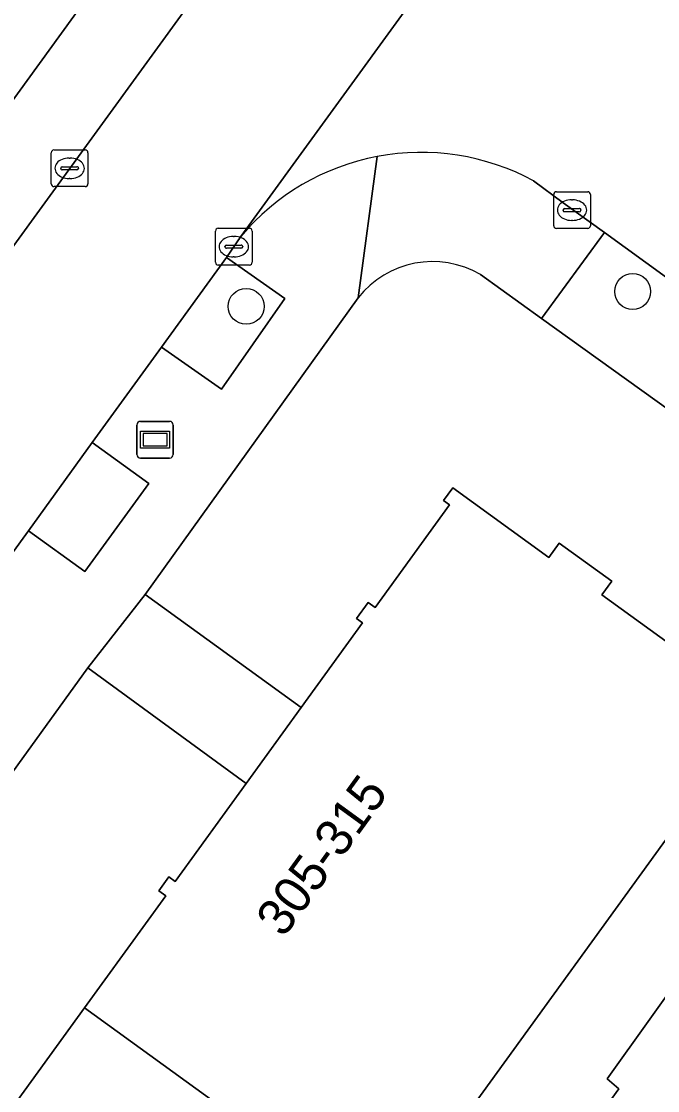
# Model space of a CAD drawing. Extents: x 160102 to 160934, y 382045 to 382923.
# Drawn here: x 160196.14 to 160213.49, y 382256.5 to 382285.65 of the extents above; entities that cross this region are included whole.
import ezdxf

# ---------------------------------------------------------------- set-up
doc = ezdxf.new("R2010")
doc.units = 0
for name, color, linetype in [('IMGEO_Boom', 7, 'Continuous'), ('IMGEO_Erf', 7, 'Continuous'), ('IMGEO_Groenvoorziening', 7, 'Continuous'), ('IMGEO_Informatiebord', 7, 'Continuous'), ('IMGEO_Kolk', 7, 'Continuous'), ('IMGEO_OVBaan_gesloten', 7, 'Continuous'), ('IMGEO_Pand', 7, 'Continuous'), ('IMGEO_Pand_nummerreeks', 7, 'Continuous'), ('IMGEO_Rijbaan_lokaal_open', 7, 'Continuous'), ('IMGEO_Terreindeel_open', 7, 'Continuous'), ('IMGEO_Voetpad_halfverhard', 7, 'Continuous'), ('IMGEO_Voetpad_open', 7, 'Continuous')]:
    doc.layers.add(name, color=color, linetype=linetype)

msp = doc.modelspace()

# ---------------------------------------------------------------- linework, layer by layer
at = {"layer": 'IMGEO_Boom'}
for centre in [(160212.805, 382278.284), (160202.27, 382277.879)]:
    msp.add_circle(centre, 0.489, dxfattribs=at)
at = {"layer": 'IMGEO_Erf'}
for points in [[(160221.197, 382269.739), (160210.318, 382277.551), (160208.658, 382278.743)], [(160205.32, 382278.115), (160199.522, 382270.026), (160203.771, 382266.941), (160205.444, 382269.25), (160205.276, 382269.372), (160205.593, 382269.809), (160205.788, 382269.668), (160207.816, 382272.466), (160207.651, 382272.586), (160207.901, 382272.931), (160210.519, 382271.033), (160210.803, 382271.426), (160212.236, 382270.387), (160211.968, 382270.017), (160216.282, 382266.89), (160206.079, 382252.804), (160204.048, 382250), (160195.954, 382238.825), (160185.783, 382224.784)], [(160265.134, 382258.534), (160245.056, 382252.605), (160240.993, 382255.523), (160223.138, 382268.345), (160209.752, 382250), (160189.458, 382222.188), (160188.263, 382223.061), (160192.145, 382228.531), (160191.843, 382228.79), (160194.126, 382232.042), (160194.548, 382231.834), (160202.302, 382242.503), (160202, 382242.881), (160204.243, 382246.033), (160204.654, 382245.805), (160207.688, 382250), (160212.428, 382256.554), (160212.107, 382256.823), (160214.39, 382260.015), (160214.791, 382259.747), (160221.353, 382268.81)]]:
    msp.add_lwpolyline(points, dxfattribs=at)
msp.add_lwpolyline([(160189.276, 382256.014), (160193.632, 382252.892), (160195.374, 382255.296), (160195.22, 382255.408), (160195.507, 382255.804), (160195.65, 382255.7), (160197.864, 382258.755), (160200.078, 382261.809), (160199.888, 382261.947), (160200.167, 382262.331), (160200.339, 382262.206), (160202.272, 382264.873), (160197.953, 382268.028)], close=True, dxfattribs=at)
msp.add_arc((160207.35, 382276.509), 2.589, 59.66, 141.6497, dxfattribs=at)
at = {"layer": 'IMGEO_Groenvoorziening'}
msp.add_lwpolyline([(160199.96, 382276.766), (160201.602, 382275.62), (160203.329, 382278.094), (160201.731, 382279.21)], close=True, dxfattribs=at)
at = {"layer": 'IMGEO_Informatiebord'}
for p, q in [((160199.293, 382273.845), (160199.293, 382274.645)), ((160199.293, 382274.645), (160199.293, 382273.845)), ((160199.393, 382274.745), (160200.183, 382274.745)), ((160200.183, 382274.745), (160199.393, 382274.745)), ((160200.283, 382274.645), (160200.283, 382273.845)), ((160200.283, 382273.845), (160200.283, 382274.645)), ((160200.183, 382273.745), (160199.393, 382273.745)), ((160199.393, 382273.745), (160200.183, 382273.745))]:
    msp.add_line(p, q, dxfattribs=at)
for points in [[(160199.394, 382274.477), (160200.182, 382274.477), (160200.182, 382274.013), (160199.394, 382274.013), (160199.394, 382274.477)], [(160199.459, 382274.412), (160199.459, 382274.078), (160200.117, 382274.078), (160200.117, 382274.412), (160199.459, 382274.412)]]:
    msp.add_lwpolyline(points, dxfattribs=at)
for centre, start, end in [((160199.393, 382274.645), 90, 180), ((160199.393, 382274.645), 90, 180), ((160200.183, 382274.645), 0, 90), ((160200.183, 382274.645), 360, 90), ((160199.393, 382273.845), 180, 270), ((160199.393, 382273.845), 180, 270), ((160200.183, 382273.845), 270, 0), ((160200.183, 382273.845), 270, 0)]:
    msp.add_arc(centre, 0.1, start, end, dxfattribs=at)
at = {"layer": 'IMGEO_Kolk'}
for p, q in [((160196.958, 382281.216), (160196.958, 382282.068)), ((160197.033, 382282.142), (160197.885, 382282.142)), ((160197.959, 382282.068), (160197.959, 382281.216)), ((160197.446, 382281.922), (160197.471, 382281.922)), ((160197.217, 382281.636), (160197.217, 382281.648)), ((160197.655, 382281.599), (160197.257, 382281.599)), ((160197.26, 382281.685), (160197.658, 382281.685)), ((160197.701, 382281.648), (160197.701, 382281.636)), ((160197.469, 382281.362), (160197.444, 382281.362)), ((160197.885, 382281.142), (160197.033, 382281.142)), ((160210.652, 382280.076), (160210.652, 382280.928)), ((160210.727, 382281.002), (160211.579, 382281.002)), ((160211.653, 382280.928), (160211.653, 382280.076)), ((160211.14, 382280.782), (160211.165, 382280.782)), ((160210.911, 382280.496), (160210.911, 382280.508)), ((160211.349, 382280.459), (160210.951, 382280.459)), ((160210.954, 382280.545), (160211.352, 382280.545)), ((160211.395, 382280.508), (160211.395, 382280.496)), ((160211.163, 382280.222), (160211.138, 382280.222)), ((160201.433, 382279.08), (160201.433, 382279.932)), ((160201.508, 382280.006), (160202.36, 382280.006)), ((160201.921, 382279.786), (160201.946, 382279.786)), ((160202.434, 382279.932), (160202.434, 382279.08)), ((160211.579, 382280.002), (160210.727, 382280.002)), ((160201.692, 382279.5), (160201.692, 382279.512)), ((160202.13, 382279.463), (160201.732, 382279.463)), ((160201.735, 382279.549), (160202.133, 382279.549)), ((160202.176, 382279.512), (160202.176, 382279.5)), ((160201.944, 382279.226), (160201.919, 382279.226)), ((160202.36, 382279.006), (160201.508, 382279.006))]:
    msp.add_line(p, q, dxfattribs=at)
for points in [[(160196.958, 382281.216), (160196.958, 382282.068)], [(160197.033, 382282.142), (160197.885, 382282.142)], [(160197.959, 382282.068), (160197.959, 382281.216)], [(160197.885, 382281.142), (160197.033, 382281.142)], [(160210.652, 382280.076), (160210.652, 382280.928)], [(160210.727, 382281.002), (160211.579, 382281.002)], [(160211.653, 382280.928), (160211.653, 382280.076)], [(160201.433, 382279.08), (160201.433, 382279.932)], [(160201.508, 382280.006), (160202.36, 382280.006)], [(160202.434, 382279.932), (160202.434, 382279.08)], [(160211.579, 382280.002), (160210.727, 382280.002)], [(160202.36, 382279.006), (160201.508, 382279.006)]]:
    msp.add_lwpolyline(points, dxfattribs=at)
for centre, radius, start, end in [((160197.035, 382282.066), 0.0765, 91.552, 178.448), ((160197.035, 382282.066), 0.0765, 91.552, 178.448), ((160197.883, 382282.066), 0.0765, 1.552, 88.448), ((160197.883, 382282.066), 0.0765, 1.552, 88.448), ((160197.257, 382281.645), 0.0403, 85.8775, 175.7526), ((160197.254, 382281.635), 0.0366, 178.938, 274.7102), ((160197.658, 382281.642), 0.043, 264.8664, 352.4533), ((160197.662, 382281.647), 0.0386, 1.7309, 96.639), ((160197.035, 382281.218), 0.0765, 181.552, 268.448), ((160197.035, 382281.218), 0.0765, 181.552, 268.448), ((160197.883, 382281.218), 0.0765, 271.552, 358.448), ((160197.883, 382281.218), 0.0765, 271.552, 358.448), ((160210.729, 382280.926), 0.0765, 91.552, 178.448), ((160210.729, 382280.926), 0.0765, 91.552, 178.448), ((160211.577, 382280.926), 0.0765, 1.552, 88.448), ((160211.577, 382280.926), 0.0765, 1.552, 88.448), ((160210.951, 382280.505), 0.0403, 85.8775, 175.7526), ((160210.948, 382280.495), 0.0366, 178.938, 274.7102), ((160211.352, 382280.502), 0.043, 264.8664, 352.4533), ((160211.356, 382280.507), 0.0386, 1.7309, 96.639), ((160210.729, 382280.078), 0.0765, 181.552, 268.448), ((160210.729, 382280.078), 0.0765, 181.552, 268.448), ((160211.577, 382280.078), 0.0765, 271.552, 358.448), ((160211.577, 382280.078), 0.0765, 271.552, 358.448), ((160201.51, 382279.93), 0.0765, 91.552, 178.448), ((160201.51, 382279.93), 0.0765, 91.552, 178.448), ((160202.358, 382279.93), 0.0765, 1.552, 88.448), ((160202.358, 382279.93), 0.0765, 1.552, 88.448), ((160201.732, 382279.509), 0.0403, 85.8775, 175.7526), ((160201.729, 382279.499), 0.0366, 178.938, 274.7102), ((160202.133, 382279.506), 0.043, 264.8664, 352.4533), ((160202.137, 382279.511), 0.0386, 1.7309, 96.639), ((160201.51, 382279.082), 0.0765, 181.552, 268.448), ((160201.51, 382279.082), 0.0765, 181.552, 268.448), ((160202.358, 382279.082), 0.0765, 271.552, 358.448), ((160202.358, 382279.082), 0.0765, 271.552, 358.448)]:
    msp.add_arc(centre, radius, start, end, dxfattribs=at)
for centre, major_axis, ratio, start_param, end_param in [((160197.445, 382281.642), (-0.387, 0.002), 0.722429, 4.712389, 7.853982), ((160197.47, 382281.642), (-0.39, 0.002), 0.717154, 1.570796, 4.712389), ((160211.139, 382280.502), (-0.387, 0.002), 0.722429, 4.712389, 7.853982), ((160211.164, 382280.502), (-0.39, 0.002), 0.717154, 1.570796, 4.712389), ((160201.92, 382279.506), (-0.387, 0.002), 0.722429, 4.712389, 7.853982), ((160201.945, 382279.506), (-0.39, 0.002), 0.717154, 1.570796, 4.712389)]:
    msp.add_ellipse(centre, major_axis=major_axis, ratio=ratio, start_param=start_param, end_param=end_param, dxfattribs=at)
at = {"layer": 'IMGEO_OVBaan_gesloten'}
msp.add_lwpolyline([(160204.91, 382295.921), (160209.015, 382305.284), (160189.517, 382278.317), (160182.7, 382268.89), (160188.479, 382274.629), (160189.486, 382275.629), (160192.026, 382278.151)], close=True, dxfattribs=at)
at = {"layer": 'IMGEO_Pand'}
for points in [[(160197.864, 382258.755), (160206.079, 382252.804), (160216.282, 382266.89), (160211.968, 382270.017), (160212.236, 382270.387), (160210.803, 382271.426), (160210.519, 382271.033), (160207.901, 382272.931), (160207.651, 382272.586), (160207.816, 382272.466), (160205.788, 382269.668), (160205.593, 382269.809), (160205.276, 382269.372), (160205.444, 382269.25), (160203.771, 382266.941), (160202.272, 382264.873), (160200.339, 382262.206), (160200.167, 382262.331), (160199.888, 382261.947), (160200.078, 382261.809)], [(160195.954, 382238.825), (160204.048, 382250), (160206.079, 382252.804), (160197.864, 382258.755), (160195.65, 382255.7), (160195.507, 382255.804), (160195.22, 382255.408), (160195.374, 382255.296), (160193.632, 382252.892), (160192.06, 382250.724), (160191.536, 382250), (160190.245, 382248.216), (160190.079, 382248.333), (160189.787, 382247.93), (160189.95, 382247.812), (160187.745, 382244.771)]]:
    msp.add_lwpolyline(points, close=True, dxfattribs=at)
at = {"layer": 'IMGEO_Rijbaan_lokaal_open'}
for points in [[(160211.682, 382292.936), (160219.49, 382303.761), (160221.25, 382306.189), (160226.384, 382313.267), (160228.135, 382315.681), (160233.432, 382323.015), (160235.19, 382325.452), (160238.914, 382330.614), (160240.647, 382333.016), (160244.878, 382338.87), (160246.644, 382341.3), (160251.374, 382347.808), (160253.159, 382350.263), (160256.891, 382355.398), (160258.64, 382357.805), (160263.418, 382364.395), (160265.16, 382366.799), (160268.564, 382371.497), (160269.254, 382372.449), (160265.141, 382375.329), (160257.638, 382364.962), (160210.95, 382300.202), (160193.147, 382275.71), (160177.488, 382254.16)], [(160166.507, 382239.868), (160169.18, 382240.992), (160170.411, 382241.516), (160176.108, 382243.943), (160177.591, 382245.978), (160178.833, 382247.682), (160182.335, 382252.486), (160183.979, 382254.741), (160187.64, 382259.769), (160189.4, 382262.198), (160192.224, 382266.094), (160193.997, 382268.54), (160196.334, 382271.765), (160198.077, 382274.169), (160199.96, 382276.766), (160201.731, 382279.21), (160202.125, 382279.785), (160211.682, 382292.936)], [(160211.682, 382292.936), (160202.125, 382279.785)], [(160210.105, 382281.3), (160210.915, 382280.699), (160212.035, 382279.893), (160240.462, 382259.256), (160243.908, 382264.027), (160230.516, 382273.734)]]:
    msp.add_lwpolyline(points, dxfattribs=at)
for centre, radius, start, end in [((160207.043, 382275.659), 6.418, 61.5012, 100.7539), ((160207.042, 382275.659), 6.419, 100.7463, 139.9962)]:
    msp.add_arc(centre, radius, start, end, dxfattribs=at)
at = {"layer": 'IMGEO_Terreindeel_open'}
msp.add_lwpolyline([(160196.334, 382271.765), (160197.873, 382270.649), (160199.616, 382273.054), (160198.077, 382274.169)], close=True, dxfattribs=at)
at = {"layer": 'IMGEO_Voetpad_halfverhard'}
for points in [[(160212.035, 382279.893), (160210.318, 382277.551), (160221.197, 382269.739), (160223.138, 382268.345), (160240.993, 382255.523), (160245.056, 382252.605), (160265.134, 382258.534), (160264.533, 382261.812), (160247.485, 382256.979)], [(160242.109, 382258.061), (160240.462, 382259.256), (160212.035, 382279.893)]]:
    msp.add_lwpolyline(points, dxfattribs=at)
at = {"layer": 'IMGEO_Voetpad_open'}
for points in [[(160211.41, 382305.047), (160211.552, 382305.243), (160209.603, 382306.625), (160209.015, 382305.284), (160204.91, 382295.921), (160192.026, 382278.151), (160189.486, 382275.629), (160190.566, 382274.667), (160191.875, 382274.96)], [(160193.147, 382275.71), (160210.95, 382300.202)], [(160184.89, 382250), (160187.697, 382253.897), (160189.276, 382256.014), (160197.953, 382268.028), (160199.522, 382270.026), (160205.32, 382278.115), (160205.845, 382281.965)], [(160205.845, 382281.965), (160205.32, 382278.115)], [(160210.915, 382280.699), (160210.105, 382281.3)], [(160208.658, 382278.743), (160210.318, 382277.551), (160212.035, 382279.893), (160210.915, 382280.699)], [(160202.125, 382279.785), (160201.731, 382279.21), (160203.329, 382278.094), (160201.602, 382275.62), (160199.96, 382276.766), (160198.077, 382274.169), (160199.616, 382273.054), (160197.873, 382270.649), (160196.334, 382271.765), (160193.997, 382268.54)], [(160221.353, 382268.81), (160214.791, 382259.747), (160214.39, 382260.015), (160212.107, 382256.823), (160212.428, 382256.554), (160207.688, 382250), (160204.654, 382245.805), (160204.243, 382246.033), (160202, 382242.881), (160202.302, 382242.503), (160194.548, 382231.834), (160194.126, 382232.042), (160191.843, 382228.79), (160192.145, 382228.531), (160188.263, 382223.061), (160189.458, 382222.188), (160209.752, 382250), (160223.138, 382268.345), (160221.197, 382269.739)]]:
    msp.add_lwpolyline(points, dxfattribs=at)
msp.add_lwpolyline([(160197.953, 382268.028), (160202.272, 382264.873), (160203.771, 382266.941), (160199.522, 382270.026)], close=True, dxfattribs=at)
for centre, radius, start, end in [((160207.043, 382275.659), 6.418, 61.5012, 100.7539), ((160207.042, 382275.659), 6.419, 100.7463, 139.9962), ((160207.35, 382276.509), 2.589, 59.66, 141.6497)]:
    msp.add_arc(centre, radius, start, end, dxfattribs=at)

# ---------------------------------------------------------------- texts
at = {"layer": 'IMGEO_Pand_nummerreeks'}
msp.add_text('305-315', height=1, rotation=54.0273, dxfattribs=at).set_placement((160203.287, 382260.642))

doc.saveas('drawing.dxf')
